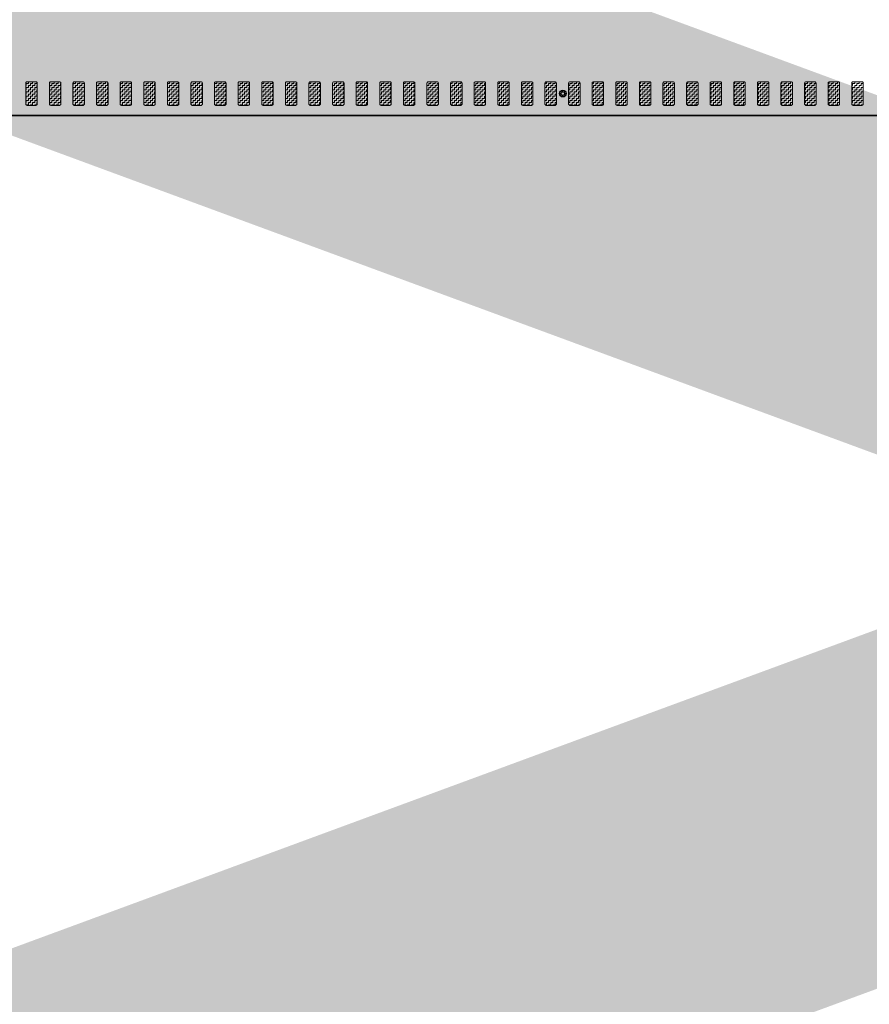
# Model space of a CAD drawing. Header units: metres. Extents: x -699 to 2316, y -1199 to 781.
# Tile 405 of 593: x 782 to 795, y -211 to -197. Entities that reach past the tile are written whole.
import ezdxf

# ---------------------------------------------------------------- set-up
doc = ezdxf.new("R2010")
doc.units = ezdxf.units.M
doc.linetypes.add('VW-3-3_STREEP', pattern=[6, 3, -3])
for name, color, linetype, lineweight in [('N-WA-IE-MEUBILAIR_WEGMEUBILAIR-S', 7, 'Continuous', 25), ('N-WA-VW-MARKERING_DYNAMISCH-G', 7, 'Continuous', 35), ('N-WE-VH-KANTVERHARDING-G', 210, 'Continuous', 35), ('N-WE-VW-MARKERING_LANGS_STREEP_33-G', 7, 'VW-3-3_STREEP', 13)]:
    doc.layers.add(name, color=color, linetype=linetype, lineweight=lineweight)
doc.layers.add('X-XX-AL-TEKENBLAD_VIEWPORT-G', color=7, linetype='Continuous', lineweight=18, plot=False)
pattern_1 = [(180, (0, 63.882073), (-0.03175, -0.03175), [0.03175, -0.03175]), (270, (-0.03175, 63.882073), (0.03175, -0.03175), [0.03175, -0.03175])]

# ---------------------------------------------------------------- blocks, each defined once
blk = doc.blocks.new('SIE-WEG_GLASBOLREFLECTOR-SO')
for p, q in [((-0.38, 0), (-0.2, 0)), ((-0.14, 0.14), (-0.26, 0.26)), ((0, 0.2), (0, 0.37)), ((0.14, 0.14), (0.27, 0.26)), ((0.2, 0), (0.37, 0)), ((-0.26, -0.27), (-0.14, -0.14)), ((0, -0.38), (0, -0.2)), ((0.27, -0.27), (0.14, -0.14))]:
    blk.add_line(p, q)
for radius in [0.375, 0.2]:
    blk.add_circle((0, 0), radius)
blk = doc.blocks.new('glasbol')
at = {"layer": 'N-WA-IE-MEUBILAIR_WEGMEUBILAIR-S'}
blk.add_blockref('SIE-WEG_GLASBOLREFLECTOR-SO', (0, 0), dxfattribs=at)

msp = doc.modelspace()

# ---------------------------------------------------------------- hatches: boundary and pattern name
at = {"layer": 'N-WA-VW-MARKERING_DYNAMISCH-G', "lineweight": 9}
h = msp.add_hatch(dxfattribs=at)
h.set_pattern_fill('ZIGZAG', color=8, scale=0.01, angle=180, style=0)
h.set_pattern_definition(pattern_1)
edge = h.paths.add_edge_path()
edge.add_line((782.3017, -197.6506), (782.4317, -197.6506))
edge.add_arc((782.4317, -197.6706), 0.02, 0, 90, ccw=False)
edge.add_line((782.4517, -197.6706), (782.4517, -197.9806))
edge.add_arc((782.4317, -197.9806), 0.02, 270, 360, ccw=False)
edge.add_line((782.4317, -198.0006), (782.3017, -198.0006))
edge.add_arc((782.3017, -197.9806), 0.02, 180, 270, ccw=False)
edge.add_line((782.2817, -197.9806), (782.2817, -197.6706))
edge.add_arc((782.3017, -197.6706), 0.02, 90, 180, ccw=False)
h = msp.add_hatch(dxfattribs=at)
h.set_pattern_fill('ZIGZAG', color=8, scale=0.01, angle=180, style=0)
h.set_pattern_definition(pattern_1)
edge = h.paths.add_edge_path()
edge.add_line((782.6517, -197.6506), (782.7817, -197.6506))
edge.add_arc((782.7817, -197.6706), 0.02, 0, 90, ccw=False)
edge.add_line((782.8017, -197.6706), (782.8017, -197.9806))
edge.add_arc((782.7817, -197.9806), 0.02, 270, 360, ccw=False)
edge.add_line((782.7817, -198.0006), (782.6517, -198.0006))
edge.add_arc((782.6517, -197.9806), 0.02, 180, 270, ccw=False)
edge.add_line((782.6317, -197.9806), (782.6317, -197.6706))
edge.add_arc((782.6517, -197.6706), 0.02, 90, 180, ccw=False)
h = msp.add_hatch(dxfattribs=at)
h.set_pattern_fill('ZIGZAG', color=8, scale=0.01, angle=180, style=0)
h.set_pattern_definition(pattern_1)
edge = h.paths.add_edge_path()
edge.add_line((783.0017, -197.6506), (783.1317, -197.6506))
edge.add_arc((783.1317, -197.6706), 0.02, 0, 90, ccw=False)
edge.add_line((783.1517, -197.6706), (783.1517, -197.9806))
edge.add_arc((783.1317, -197.9806), 0.02, 270, 360, ccw=False)
edge.add_line((783.1317, -198.0006), (783.0017, -198.0006))
edge.add_arc((783.0017, -197.9806), 0.02, 180, 270, ccw=False)
edge.add_line((782.9817, -197.9806), (782.9817, -197.6706))
edge.add_arc((783.0017, -197.6706), 0.02, 90, 180, ccw=False)
h = msp.add_hatch(dxfattribs=at)
h.set_pattern_fill('ZIGZAG', color=8, scale=0.01, angle=180, style=0)
h.set_pattern_definition(pattern_1)
edge = h.paths.add_edge_path()
edge.add_line((783.3517, -197.6506), (783.4817, -197.6506))
edge.add_arc((783.4817, -197.6706), 0.02, 0, 90, ccw=False)
edge.add_line((783.5017, -197.6706), (783.5017, -197.9806))
edge.add_arc((783.4817, -197.9806), 0.02, 270, 360, ccw=False)
edge.add_line((783.4817, -198.0006), (783.3517, -198.0006))
edge.add_arc((783.3517, -197.9806), 0.02, 180, 270, ccw=False)
edge.add_line((783.3317, -197.9806), (783.3317, -197.6706))
edge.add_arc((783.3517, -197.6706), 0.02, 90, 180, ccw=False)
h = msp.add_hatch(dxfattribs=at)
h.set_pattern_fill('ZIGZAG', color=8, scale=0.01, angle=180, style=0)
h.set_pattern_definition(pattern_1)
edge = h.paths.add_edge_path()
edge.add_line((783.7017, -197.6506), (783.8317, -197.6506))
edge.add_arc((783.8317, -197.6706), 0.02, 0, 90, ccw=False)
edge.add_line((783.8517, -197.6706), (783.8517, -197.9806))
edge.add_arc((783.8317, -197.9806), 0.02, 270, 360, ccw=False)
edge.add_line((783.8317, -198.0006), (783.7017, -198.0006))
edge.add_arc((783.7017, -197.9806), 0.02, 180, 270, ccw=False)
edge.add_line((783.6817, -197.9806), (783.6817, -197.6706))
edge.add_arc((783.7017, -197.6706), 0.02, 90, 180, ccw=False)
h = msp.add_hatch(dxfattribs=at)
h.set_pattern_fill('ZIGZAG', color=8, scale=0.01, angle=180, style=0)
h.set_pattern_definition(pattern_1)
edge = h.paths.add_edge_path()
edge.add_line((784.0517, -197.6506), (784.1817, -197.6506))
edge.add_arc((784.1817, -197.6706), 0.02, 0, 90, ccw=False)
edge.add_line((784.2017, -197.6706), (784.2017, -197.9806))
edge.add_arc((784.1817, -197.9806), 0.02, 270, 360, ccw=False)
edge.add_line((784.1817, -198.0006), (784.0517, -198.0006))
edge.add_arc((784.0517, -197.9806), 0.02, 180, 270, ccw=False)
edge.add_line((784.0317, -197.9806), (784.0317, -197.6706))
edge.add_arc((784.0517, -197.6706), 0.02, 90, 180, ccw=False)
h = msp.add_hatch(dxfattribs=at)
h.set_pattern_fill('ZIGZAG', color=8, scale=0.01, angle=180, style=0)
h.set_pattern_definition(pattern_1)
edge = h.paths.add_edge_path()
edge.add_line((784.4017, -197.6506), (784.5317, -197.6506))
edge.add_arc((784.5317, -197.6706), 0.02, 0, 90, ccw=False)
edge.add_line((784.5517, -197.6706), (784.5517, -197.9806))
edge.add_arc((784.5317, -197.9806), 0.02, 270, 360, ccw=False)
edge.add_line((784.5317, -198.0006), (784.4017, -198.0006))
edge.add_arc((784.4017, -197.9806), 0.02, 180, 270, ccw=False)
edge.add_line((784.3817, -197.9806), (784.3817, -197.6706))
edge.add_arc((784.4017, -197.6706), 0.02, 90, 180, ccw=False)
h = msp.add_hatch(dxfattribs=at)
h.set_pattern_fill('ZIGZAG', color=8, scale=0.01, angle=180, style=0)
h.set_pattern_definition(pattern_1)
edge = h.paths.add_edge_path()
edge.add_line((784.7517, -197.6506), (784.8817, -197.6506))
edge.add_arc((784.8817, -197.6706), 0.02, 0, 90, ccw=False)
edge.add_line((784.9017, -197.6706), (784.9017, -197.9806))
edge.add_arc((784.8817, -197.9806), 0.02, 270, 360, ccw=False)
edge.add_line((784.8817, -198.0006), (784.7517, -198.0006))
edge.add_arc((784.7517, -197.9806), 0.02, 180, 270, ccw=False)
edge.add_line((784.7317, -197.9806), (784.7317, -197.6706))
edge.add_arc((784.7517, -197.6706), 0.02, 90, 180, ccw=False)
h = msp.add_hatch(dxfattribs=at)
h.set_pattern_fill('ZIGZAG', color=8, scale=0.01, angle=180, style=0)
h.set_pattern_definition(pattern_1)
edge = h.paths.add_edge_path()
edge.add_line((785.1017, -197.6506), (785.2317, -197.6506))
edge.add_arc((785.2317, -197.6706), 0.02, 0, 90, ccw=False)
edge.add_line((785.2517, -197.6706), (785.2517, -197.9806))
edge.add_arc((785.2317, -197.9806), 0.02, 270, 360, ccw=False)
edge.add_line((785.2317, -198.0006), (785.1017, -198.0006))
edge.add_arc((785.1017, -197.9806), 0.02, 180, 270, ccw=False)
edge.add_line((785.0817, -197.9806), (785.0817, -197.6706))
edge.add_arc((785.1017, -197.6706), 0.02, 90, 180, ccw=False)
h = msp.add_hatch(dxfattribs=at)
h.set_pattern_fill('ZIGZAG', color=8, scale=0.01, angle=180, style=0)
h.set_pattern_definition(pattern_1)
edge = h.paths.add_edge_path()
edge.add_line((785.4517, -197.6506), (785.5817, -197.6506))
edge.add_arc((785.5817, -197.6706), 0.02, 0, 90, ccw=False)
edge.add_line((785.6017, -197.6706), (785.6017, -197.9806))
edge.add_arc((785.5817, -197.9806), 0.02, 270, 360, ccw=False)
edge.add_line((785.5817, -198.0006), (785.4517, -198.0006))
edge.add_arc((785.4517, -197.9806), 0.02, 180, 270, ccw=False)
edge.add_line((785.4317, -197.9806), (785.4317, -197.6706))
edge.add_arc((785.4517, -197.6706), 0.02, 90, 180, ccw=False)
h = msp.add_hatch(dxfattribs=at)
h.set_pattern_fill('ZIGZAG', color=8, scale=0.01, angle=180, style=0)
h.set_pattern_definition(pattern_1)
edge = h.paths.add_edge_path()
edge.add_line((785.8017, -197.6506), (785.9317, -197.6506))
edge.add_arc((785.9317, -197.6706), 0.02, 0, 90, ccw=False)
edge.add_line((785.9517, -197.6706), (785.9517, -197.9806))
edge.add_arc((785.9317, -197.9806), 0.02, 270, 360, ccw=False)
edge.add_line((785.9317, -198.0006), (785.8017, -198.0006))
edge.add_arc((785.8017, -197.9806), 0.02, 180, 270, ccw=False)
edge.add_line((785.7817, -197.9806), (785.7817, -197.6706))
edge.add_arc((785.8017, -197.6706), 0.02, 90, 180, ccw=False)
h = msp.add_hatch(dxfattribs=at)
h.set_pattern_fill('ZIGZAG', color=8, scale=0.01, angle=180, style=0)
h.set_pattern_definition(pattern_1)
edge = h.paths.add_edge_path()
edge.add_line((786.1517, -197.6506), (786.2817, -197.6506))
edge.add_arc((786.2817, -197.6706), 0.02, 0, 90, ccw=False)
edge.add_line((786.3017, -197.6706), (786.3017, -197.9806))
edge.add_arc((786.2817, -197.9806), 0.02, 270, 360, ccw=False)
edge.add_line((786.2817, -198.0006), (786.1517, -198.0006))
edge.add_arc((786.1517, -197.9806), 0.02, 180, 270, ccw=False)
edge.add_line((786.1317, -197.9806), (786.1317, -197.6706))
edge.add_arc((786.1517, -197.6706), 0.02, 90, 180, ccw=False)
h = msp.add_hatch(dxfattribs=at)
h.set_pattern_fill('ZIGZAG', color=8, scale=0.01, angle=180, style=0)
h.set_pattern_definition(pattern_1)
edge = h.paths.add_edge_path()
edge.add_line((786.5017, -197.6506), (786.6317, -197.6506))
edge.add_arc((786.6317, -197.6706), 0.02, 0, 90, ccw=False)
edge.add_line((786.6517, -197.6706), (786.6517, -197.9806))
edge.add_arc((786.6317, -197.9806), 0.02, 270, 360, ccw=False)
edge.add_line((786.6317, -198.0006), (786.5017, -198.0006))
edge.add_arc((786.5017, -197.9806), 0.02, 180, 270, ccw=False)
edge.add_line((786.4817, -197.9806), (786.4817, -197.6706))
edge.add_arc((786.5017, -197.6706), 0.02, 90, 180, ccw=False)
h = msp.add_hatch(dxfattribs=at)
h.set_pattern_fill('ZIGZAG', color=8, scale=0.01, angle=180, style=0)
h.set_pattern_definition(pattern_1)
edge = h.paths.add_edge_path()
edge.add_line((786.8517, -197.6506), (786.9817, -197.6506))
edge.add_arc((786.9817, -197.6706), 0.02, 0, 90, ccw=False)
edge.add_line((787.0017, -197.6706), (787.0017, -197.9806))
edge.add_arc((786.9817, -197.9806), 0.02, 270, 360, ccw=False)
edge.add_line((786.9817, -198.0006), (786.8517, -198.0006))
edge.add_arc((786.8517, -197.9806), 0.02, 180, 270, ccw=False)
edge.add_line((786.8317, -197.9806), (786.8317, -197.6706))
edge.add_arc((786.8517, -197.6706), 0.02, 90, 180, ccw=False)
h = msp.add_hatch(dxfattribs=at)
h.set_pattern_fill('ZIGZAG', color=8, scale=0.01, angle=180, style=0)
h.set_pattern_definition(pattern_1)
edge = h.paths.add_edge_path()
edge.add_line((787.2017, -197.6506), (787.3317, -197.6506))
edge.add_arc((787.3317, -197.6706), 0.02, 0, 90, ccw=False)
edge.add_line((787.3517, -197.6706), (787.3517, -197.9806))
edge.add_arc((787.3317, -197.9806), 0.02, 270, 360, ccw=False)
edge.add_line((787.3317, -198.0006), (787.2017, -198.0006))
edge.add_arc((787.2017, -197.9806), 0.02, 180, 270, ccw=False)
edge.add_line((787.1817, -197.9806), (787.1817, -197.6706))
edge.add_arc((787.2017, -197.6706), 0.02, 90, 180, ccw=False)
h = msp.add_hatch(dxfattribs=at)
h.set_pattern_fill('ZIGZAG', color=8, scale=0.01, angle=180, style=0)
h.set_pattern_definition(pattern_1)
edge = h.paths.add_edge_path()
edge.add_line((787.5517, -197.6506), (787.6817, -197.6506))
edge.add_arc((787.6817, -197.6706), 0.02, 0, 90, ccw=False)
edge.add_line((787.7017, -197.6706), (787.7017, -197.9806))
edge.add_arc((787.6817, -197.9806), 0.02, 270, 360, ccw=False)
edge.add_line((787.6817, -198.0006), (787.5517, -198.0006))
edge.add_arc((787.5517, -197.9806), 0.02, 180, 270, ccw=False)
edge.add_line((787.5317, -197.9806), (787.5317, -197.6706))
edge.add_arc((787.5517, -197.6706), 0.02, 90, 180, ccw=False)
h = msp.add_hatch(dxfattribs=at)
h.set_pattern_fill('ZIGZAG', color=8, scale=0.01, angle=180, style=0)
h.set_pattern_definition(pattern_1)
edge = h.paths.add_edge_path()
edge.add_line((787.9017, -197.6506), (788.0317, -197.6506))
edge.add_arc((788.0317, -197.6706), 0.02, 0, 90, ccw=False)
edge.add_line((788.0517, -197.6706), (788.0517, -197.9806))
edge.add_arc((788.0317, -197.9806), 0.02, 270, 360, ccw=False)
edge.add_line((788.0317, -198.0006), (787.9017, -198.0006))
edge.add_arc((787.9017, -197.9806), 0.02, 180, 270, ccw=False)
edge.add_line((787.8817, -197.9806), (787.8817, -197.6706))
edge.add_arc((787.9017, -197.6706), 0.02, 90, 180, ccw=False)
h = msp.add_hatch(dxfattribs=at)
h.set_pattern_fill('ZIGZAG', color=8, scale=0.01, angle=180, style=0)
h.set_pattern_definition(pattern_1)
edge = h.paths.add_edge_path()
edge.add_line((788.2517, -197.6506), (788.3817, -197.6506))
edge.add_arc((788.3817, -197.6706), 0.02, 0, 90, ccw=False)
edge.add_line((788.4017, -197.6706), (788.4017, -197.9806))
edge.add_arc((788.3817, -197.9806), 0.02, 270, 360, ccw=False)
edge.add_line((788.3817, -198.0006), (788.2517, -198.0006))
edge.add_arc((788.2517, -197.9806), 0.02, 180, 270, ccw=False)
edge.add_line((788.2317, -197.9806), (788.2317, -197.6706))
edge.add_arc((788.2517, -197.6706), 0.02, 90, 180, ccw=False)
h = msp.add_hatch(dxfattribs=at)
h.set_pattern_fill('ZIGZAG', color=8, scale=0.01, angle=180, style=0)
h.set_pattern_definition(pattern_1)
edge = h.paths.add_edge_path()
edge.add_line((788.6017, -197.6506), (788.7317, -197.6506))
edge.add_arc((788.7317, -197.6706), 0.02, 0, 90, ccw=False)
edge.add_line((788.7517, -197.6706), (788.7517, -197.9806))
edge.add_arc((788.7317, -197.9806), 0.02, 270, 360, ccw=False)
edge.add_line((788.7317, -198.0006), (788.6017, -198.0006))
edge.add_arc((788.6017, -197.9806), 0.02, 180, 270, ccw=False)
edge.add_line((788.5817, -197.9806), (788.5817, -197.6706))
edge.add_arc((788.6017, -197.6706), 0.02, 90, 180, ccw=False)
h = msp.add_hatch(dxfattribs=at)
h.set_pattern_fill('ZIGZAG', color=8, scale=0.01, angle=180, style=0)
h.set_pattern_definition(pattern_1)
edge = h.paths.add_edge_path()
edge.add_line((788.9517, -197.6506), (789.0817, -197.6506))
edge.add_arc((789.0817, -197.6706), 0.02, 0, 90, ccw=False)
edge.add_line((789.1017, -197.6706), (789.1017, -197.9806))
edge.add_arc((789.0817, -197.9806), 0.02, 270, 360, ccw=False)
edge.add_line((789.0817, -198.0006), (788.9517, -198.0006))
edge.add_arc((788.9517, -197.9806), 0.02, 180, 270, ccw=False)
edge.add_line((788.9317, -197.9806), (788.9317, -197.6706))
edge.add_arc((788.9517, -197.6706), 0.02, 90, 180, ccw=False)
h = msp.add_hatch(dxfattribs=at)
h.set_pattern_fill('ZIGZAG', color=8, scale=0.01, angle=180, style=0)
h.set_pattern_definition(pattern_1)
edge = h.paths.add_edge_path()
edge.add_line((789.3017, -197.6506), (789.4317, -197.6506))
edge.add_arc((789.4317, -197.6706), 0.02, 0, 90, ccw=False)
edge.add_line((789.4517, -197.6706), (789.4517, -197.9806))
edge.add_arc((789.4317, -197.9806), 0.02, 270, 360, ccw=False)
edge.add_line((789.4317, -198.0006), (789.3017, -198.0006))
edge.add_arc((789.3017, -197.9806), 0.02, 180, 270, ccw=False)
edge.add_line((789.2817, -197.9806), (789.2817, -197.6706))
edge.add_arc((789.3017, -197.6706), 0.02, 90, 180, ccw=False)
h = msp.add_hatch(dxfattribs=at)
h.set_pattern_fill('ZIGZAG', color=8, scale=0.01, angle=180, style=0)
h.set_pattern_definition(pattern_1)
edge = h.paths.add_edge_path()
edge.add_line((789.6517, -197.6506), (789.7817, -197.6506))
edge.add_arc((789.7817, -197.6706), 0.02, 0, 90, ccw=False)
edge.add_line((789.8017, -197.6706), (789.8017, -197.9806))
edge.add_arc((789.7817, -197.9806), 0.02, 270, 360, ccw=False)
edge.add_line((789.7817, -198.0006), (789.6517, -198.0006))
edge.add_arc((789.6517, -197.9806), 0.02, 180, 270, ccw=False)
edge.add_line((789.6317, -197.9806), (789.6317, -197.6706))
edge.add_arc((789.6517, -197.6706), 0.02, 90, 180, ccw=False)
h = msp.add_hatch(dxfattribs=at)
h.set_pattern_fill('ZIGZAG', color=8, scale=0.01, angle=180, style=0)
h.set_pattern_definition(pattern_1)
edge = h.paths.add_edge_path()
edge.add_line((790.0017, -197.6506), (790.1317, -197.6506))
edge.add_arc((790.1317, -197.6706), 0.02, 0, 90, ccw=False)
edge.add_line((790.1517, -197.6706), (790.1517, -197.9806))
edge.add_arc((790.1317, -197.9806), 0.02, 270, 360, ccw=False)
edge.add_line((790.1317, -198.0006), (790.0017, -198.0006))
edge.add_arc((790.0017, -197.9806), 0.02, 180, 270, ccw=False)
edge.add_line((789.9817, -197.9806), (789.9817, -197.6706))
edge.add_arc((790.0017, -197.6706), 0.02, 90, 180, ccw=False)
h = msp.add_hatch(dxfattribs=at)
h.set_pattern_fill('ZIGZAG', color=8, scale=0.01, angle=180, style=0)
h.set_pattern_definition(pattern_1)
edge = h.paths.add_edge_path()
edge.add_line((790.3517, -197.6506), (790.4817, -197.6506))
edge.add_arc((790.4817, -197.6706), 0.02, 0, 90, ccw=False)
edge.add_line((790.5017, -197.6706), (790.5017, -197.9806))
edge.add_arc((790.4817, -197.9806), 0.02, 270, 360, ccw=False)
edge.add_line((790.4817, -198.0006), (790.3517, -198.0006))
edge.add_arc((790.3517, -197.9806), 0.02, 180, 270, ccw=False)
edge.add_line((790.3317, -197.9806), (790.3317, -197.6706))
edge.add_arc((790.3517, -197.6706), 0.02, 90, 180, ccw=False)
h = msp.add_hatch(dxfattribs=at)
h.set_pattern_fill('ZIGZAG', color=8, scale=0.01, angle=180, style=0)
h.set_pattern_definition(pattern_1)
edge = h.paths.add_edge_path()
edge.add_line((790.7017, -197.6506), (790.8317, -197.6506))
edge.add_arc((790.8317, -197.6706), 0.02, 0, 90, ccw=False)
edge.add_line((790.8517, -197.6706), (790.8517, -197.9806))
edge.add_arc((790.8317, -197.9806), 0.02, 270, 360, ccw=False)
edge.add_line((790.8317, -198.0006), (790.7017, -198.0006))
edge.add_arc((790.7017, -197.9806), 0.02, 180, 270, ccw=False)
edge.add_line((790.6817, -197.9806), (790.6817, -197.6706))
edge.add_arc((790.7017, -197.6706), 0.02, 90, 180, ccw=False)
h = msp.add_hatch(dxfattribs=at)
h.set_pattern_fill('ZIGZAG', color=8, scale=0.01, angle=180, style=0)
h.set_pattern_definition(pattern_1)
edge = h.paths.add_edge_path()
edge.add_line((791.0517, -197.6506), (791.1817, -197.6506))
edge.add_arc((791.1817, -197.6706), 0.02, 0, 90, ccw=False)
edge.add_line((791.2017, -197.6706), (791.2017, -197.9806))
edge.add_arc((791.1817, -197.9806), 0.02, 270, 360, ccw=False)
edge.add_line((791.1817, -198.0006), (791.0517, -198.0006))
edge.add_arc((791.0517, -197.9806), 0.02, 180, 270, ccw=False)
edge.add_line((791.0317, -197.9806), (791.0317, -197.6706))
edge.add_arc((791.0517, -197.6706), 0.02, 90, 180, ccw=False)
h = msp.add_hatch(dxfattribs=at)
h.set_pattern_fill('ZIGZAG', color=8, scale=0.01, angle=180, style=0)
h.set_pattern_definition(pattern_1)
edge = h.paths.add_edge_path()
edge.add_line((791.4017, -197.6506), (791.5317, -197.6506))
edge.add_arc((791.5317, -197.6706), 0.02, 0, 90, ccw=False)
edge.add_line((791.5517, -197.6706), (791.5517, -197.9806))
edge.add_arc((791.5317, -197.9806), 0.02, 270, 360, ccw=False)
edge.add_line((791.5317, -198.0006), (791.4017, -198.0006))
edge.add_arc((791.4017, -197.9806), 0.02, 180, 270, ccw=False)
edge.add_line((791.3817, -197.9806), (791.3817, -197.6706))
edge.add_arc((791.4017, -197.6706), 0.02, 90, 180, ccw=False)
h = msp.add_hatch(dxfattribs=at)
h.set_pattern_fill('ZIGZAG', color=8, scale=0.01, angle=180, style=0)
h.set_pattern_definition(pattern_1)
edge = h.paths.add_edge_path()
edge.add_line((791.7517, -197.6506), (791.8817, -197.6506))
edge.add_arc((791.8817, -197.6706), 0.02, 0, 90, ccw=False)
edge.add_line((791.9017, -197.6706), (791.9017, -197.9806))
edge.add_arc((791.8817, -197.9806), 0.02, 270, 360, ccw=False)
edge.add_line((791.8817, -198.0006), (791.7517, -198.0006))
edge.add_arc((791.7517, -197.9806), 0.02, 180, 270, ccw=False)
edge.add_line((791.7317, -197.9806), (791.7317, -197.6706))
edge.add_arc((791.7517, -197.6706), 0.02, 90, 180, ccw=False)
h = msp.add_hatch(dxfattribs=at)
h.set_pattern_fill('ZIGZAG', color=8, scale=0.01, angle=180, style=0)
h.set_pattern_definition(pattern_1)
edge = h.paths.add_edge_path()
edge.add_line((792.1017, -197.6506), (792.2317, -197.6506))
edge.add_arc((792.2317, -197.6706), 0.02, 0, 90, ccw=False)
edge.add_line((792.2517, -197.6706), (792.2517, -197.9806))
edge.add_arc((792.2317, -197.9806), 0.02, 270, 360, ccw=False)
edge.add_line((792.2317, -198.0006), (792.1017, -198.0006))
edge.add_arc((792.1017, -197.9806), 0.02, 180, 270, ccw=False)
edge.add_line((792.0817, -197.9806), (792.0817, -197.6706))
edge.add_arc((792.1017, -197.6706), 0.02, 90, 180, ccw=False)
h = msp.add_hatch(dxfattribs=at)
h.set_pattern_fill('ZIGZAG', color=8, scale=0.01, angle=180, style=0)
h.set_pattern_definition(pattern_1)
edge = h.paths.add_edge_path()
edge.add_line((792.4517, -197.6506), (792.5817, -197.6506))
edge.add_arc((792.5817, -197.6706), 0.02, 0, 90, ccw=False)
edge.add_line((792.6017, -197.6706), (792.6017, -197.9806))
edge.add_arc((792.5817, -197.9806), 0.02, 270, 360, ccw=False)
edge.add_line((792.5817, -198.0006), (792.4517, -198.0006))
edge.add_arc((792.4517, -197.9806), 0.02, 180, 270, ccw=False)
edge.add_line((792.4317, -197.9806), (792.4317, -197.6706))
edge.add_arc((792.4517, -197.6706), 0.02, 90, 180, ccw=False)
h = msp.add_hatch(dxfattribs=at)
h.set_pattern_fill('ZIGZAG', color=8, scale=0.01, angle=180, style=0)
h.set_pattern_definition(pattern_1)
edge = h.paths.add_edge_path()
edge.add_line((792.8017, -197.6506), (792.9317, -197.6506))
edge.add_arc((792.9317, -197.6706), 0.02, 0, 90, ccw=False)
edge.add_line((792.9517, -197.6706), (792.9517, -197.9806))
edge.add_arc((792.9317, -197.9806), 0.02, 270, 360, ccw=False)
edge.add_line((792.9317, -198.0006), (792.8017, -198.0006))
edge.add_arc((792.8017, -197.9806), 0.02, 180, 270, ccw=False)
edge.add_line((792.7817, -197.9806), (792.7817, -197.6706))
edge.add_arc((792.8017, -197.6706), 0.02, 90, 180, ccw=False)
h = msp.add_hatch(dxfattribs=at)
h.set_pattern_fill('ZIGZAG', color=8, scale=0.01, angle=180, style=0)
h.set_pattern_definition(pattern_1)
edge = h.paths.add_edge_path()
edge.add_line((793.1517, -197.6506), (793.2817, -197.6506))
edge.add_arc((793.2817, -197.6706), 0.02, 0, 90, ccw=False)
edge.add_line((793.3017, -197.6706), (793.3017, -197.9806))
edge.add_arc((793.2817, -197.9806), 0.02, 270, 360, ccw=False)
edge.add_line((793.2817, -198.0006), (793.1517, -198.0006))
edge.add_arc((793.1517, -197.9806), 0.02, 180, 270, ccw=False)
edge.add_line((793.1317, -197.9806), (793.1317, -197.6706))
edge.add_arc((793.1517, -197.6706), 0.02, 90, 180, ccw=False)
h = msp.add_hatch(dxfattribs=at)
h.set_pattern_fill('ZIGZAG', color=8, scale=0.01, angle=180, style=0)
h.set_pattern_definition(pattern_1)
edge = h.paths.add_edge_path()
edge.add_line((793.5017, -197.6506), (793.6317, -197.6506))
edge.add_arc((793.6317, -197.6706), 0.02, 0, 90, ccw=False)
edge.add_line((793.6517, -197.6706), (793.6517, -197.9806))
edge.add_arc((793.6317, -197.9806), 0.02, 270, 360, ccw=False)
edge.add_line((793.6317, -198.0006), (793.5017, -198.0006))
edge.add_arc((793.5017, -197.9806), 0.02, 180, 270, ccw=False)
edge.add_line((793.4817, -197.9806), (793.4817, -197.6706))
edge.add_arc((793.5017, -197.6706), 0.02, 90, 180, ccw=False)
h = msp.add_hatch(dxfattribs=at)
h.set_pattern_fill('ZIGZAG', color=8, scale=0.01, angle=180, style=0)
h.set_pattern_definition(pattern_1)
edge = h.paths.add_edge_path()
edge.add_line((793.8517, -197.6506), (793.9817, -197.6506))
edge.add_arc((793.9817, -197.6706), 0.02, 0, 90, ccw=False)
edge.add_line((794.0017, -197.6706), (794.0017, -197.9806))
edge.add_arc((793.9817, -197.9806), 0.02, 270, 360, ccw=False)
edge.add_line((793.9817, -198.0006), (793.8517, -198.0006))
edge.add_arc((793.8517, -197.9806), 0.02, 180, 270, ccw=False)
edge.add_line((793.8317, -197.9806), (793.8317, -197.6706))
edge.add_arc((793.8517, -197.6706), 0.02, 90, 180, ccw=False)
h = msp.add_hatch(dxfattribs=at)
h.set_pattern_fill('ZIGZAG', color=8, scale=0.01, angle=180, style=0)
h.set_pattern_definition(pattern_1)
edge = h.paths.add_edge_path()
edge.add_line((794.2017, -197.6506), (794.3317, -197.6506))
edge.add_arc((794.3317, -197.6706), 0.02, 0, 90, ccw=False)
edge.add_line((794.3517, -197.6706), (794.3517, -197.9806))
edge.add_arc((794.3317, -197.9806), 0.02, 270, 360, ccw=False)
edge.add_line((794.3317, -198.0006), (794.2017, -198.0006))
edge.add_arc((794.2017, -197.9806), 0.02, 180, 270, ccw=False)
edge.add_line((794.1817, -197.9806), (794.1817, -197.6706))
edge.add_arc((794.2017, -197.6706), 0.02, 90, 180, ccw=False)
h = msp.add_hatch(dxfattribs=at)
h.set_pattern_fill('ZIGZAG', color=8, scale=0.01, angle=180, style=0)
h.set_pattern_definition(pattern_1)
edge = h.paths.add_edge_path()
edge.add_line((794.5517, -197.6506), (794.6817, -197.6506))
edge.add_arc((794.6817, -197.6706), 0.02, 0, 90, ccw=False)
edge.add_line((794.7017, -197.6706), (794.7017, -197.9806))
edge.add_arc((794.6817, -197.9806), 0.02, 270, 360, ccw=False)
edge.add_line((794.6817, -198.0006), (794.5517, -198.0006))
edge.add_arc((794.5517, -197.9806), 0.02, 180, 270, ccw=False)
edge.add_line((794.5317, -197.9806), (794.5317, -197.6706))
edge.add_arc((794.5517, -197.6706), 0.02, 90, 180, ccw=False)

# ---------------------------------------------------------------- linework, layer by layer
at = {"layer": 'N-WA-VW-MARKERING_DYNAMISCH-G', "color": 8, "lineweight": 9}
for points in [[(782.3017, -197.6506), (782.4317, -197.6506, -0.4142136), (782.4517, -197.6706), (782.4517, -197.9806, -0.4142136), (782.4317, -198.0006), (782.3017, -198.0006, -0.4142136), (782.2817, -197.9806), (782.2817, -197.6706, -0.4142136)], [(782.6517, -197.6506), (782.7817, -197.6506, -0.4142136), (782.8017, -197.6706), (782.8017, -197.9806, -0.4142136), (782.7817, -198.0006), (782.6517, -198.0006, -0.4142136), (782.6317, -197.9806), (782.6317, -197.6706, -0.4142136)], [(783.0017, -197.6506), (783.1317, -197.6506, -0.4142136), (783.1517, -197.6706), (783.1517, -197.9806, -0.4142136), (783.1317, -198.0006), (783.0017, -198.0006, -0.4142136), (782.9817, -197.9806), (782.9817, -197.6706, -0.4142136)], [(783.3517, -197.6506), (783.4817, -197.6506, -0.4142136), (783.5017, -197.6706), (783.5017, -197.9806, -0.4142136), (783.4817, -198.0006), (783.3517, -198.0006, -0.4142136), (783.3317, -197.9806), (783.3317, -197.6706, -0.4142136)], [(783.7017, -197.6506), (783.8317, -197.6506, -0.4142136), (783.8517, -197.6706), (783.8517, -197.9806, -0.4142136), (783.8317, -198.0006), (783.7017, -198.0006, -0.4142136), (783.6817, -197.9806), (783.6817, -197.6706, -0.4142136)], [(784.0517, -197.6506), (784.1817, -197.6506, -0.4142136), (784.2017, -197.6706), (784.2017, -197.9806, -0.4142136), (784.1817, -198.0006), (784.0517, -198.0006, -0.4142136), (784.0317, -197.9806), (784.0317, -197.6706, -0.4142136)], [(784.4017, -197.6506), (784.5317, -197.6506, -0.4142136), (784.5517, -197.6706), (784.5517, -197.9806, -0.4142136), (784.5317, -198.0006), (784.4017, -198.0006, -0.4142136), (784.3817, -197.9806), (784.3817, -197.6706, -0.4142136)], [(784.7517, -197.6506), (784.8817, -197.6506, -0.4142136), (784.9017, -197.6706), (784.9017, -197.9806, -0.4142136), (784.8817, -198.0006), (784.7517, -198.0006, -0.4142136), (784.7317, -197.9806), (784.7317, -197.6706, -0.4142136)], [(785.1017, -197.6506), (785.2317, -197.6506, -0.4142136), (785.2517, -197.6706), (785.2517, -197.9806, -0.4142136), (785.2317, -198.0006), (785.1017, -198.0006, -0.4142136), (785.0817, -197.9806), (785.0817, -197.6706, -0.4142136)], [(785.4517, -197.6506), (785.5817, -197.6506, -0.4142136), (785.6017, -197.6706), (785.6017, -197.9806, -0.4142136), (785.5817, -198.0006), (785.4517, -198.0006, -0.4142136), (785.4317, -197.9806), (785.4317, -197.6706, -0.4142136)], [(785.8017, -197.6506), (785.9317, -197.6506, -0.4142136), (785.9517, -197.6706), (785.9517, -197.9806, -0.4142136), (785.9317, -198.0006), (785.8017, -198.0006, -0.4142136), (785.7817, -197.9806), (785.7817, -197.6706, -0.4142136)], [(786.1517, -197.6506), (786.2817, -197.6506, -0.4142136), (786.3017, -197.6706), (786.3017, -197.9806, -0.4142136), (786.2817, -198.0006), (786.1517, -198.0006, -0.4142136), (786.1317, -197.9806), (786.1317, -197.6706, -0.4142136)], [(786.5017, -197.6506), (786.6317, -197.6506, -0.4142136), (786.6517, -197.6706), (786.6517, -197.9806, -0.4142136), (786.6317, -198.0006), (786.5017, -198.0006, -0.4142136), (786.4817, -197.9806), (786.4817, -197.6706, -0.4142136)], [(786.8517, -197.6506), (786.9817, -197.6506, -0.4142136), (787.0017, -197.6706), (787.0017, -197.9806, -0.4142136), (786.9817, -198.0006), (786.8517, -198.0006, -0.4142136), (786.8317, -197.9806), (786.8317, -197.6706, -0.4142136)], [(787.2017, -197.6506), (787.3317, -197.6506, -0.4142136), (787.3517, -197.6706), (787.3517, -197.9806, -0.4142136), (787.3317, -198.0006), (787.2017, -198.0006, -0.4142136), (787.1817, -197.9806), (787.1817, -197.6706, -0.4142136)], [(787.5517, -197.6506), (787.6817, -197.6506, -0.4142136), (787.7017, -197.6706), (787.7017, -197.9806, -0.4142136), (787.6817, -198.0006), (787.5517, -198.0006, -0.4142136), (787.5317, -197.9806), (787.5317, -197.6706, -0.4142136)], [(787.9017, -197.6506), (788.0317, -197.6506, -0.4142136), (788.0517, -197.6706), (788.0517, -197.9806, -0.4142136), (788.0317, -198.0006), (787.9017, -198.0006, -0.4142136), (787.8817, -197.9806), (787.8817, -197.6706, -0.4142136)], [(788.2517, -197.6506), (788.3817, -197.6506, -0.4142136), (788.4017, -197.6706), (788.4017, -197.9806, -0.4142136), (788.3817, -198.0006), (788.2517, -198.0006, -0.4142136), (788.2317, -197.9806), (788.2317, -197.6706, -0.4142136)], [(788.6017, -197.6506), (788.7317, -197.6506, -0.4142136), (788.7517, -197.6706), (788.7517, -197.9806, -0.4142136), (788.7317, -198.0006), (788.6017, -198.0006, -0.4142136), (788.5817, -197.9806), (788.5817, -197.6706, -0.4142136)], [(788.9517, -197.6506), (789.0817, -197.6506, -0.4142136), (789.1017, -197.6706), (789.1017, -197.9806, -0.4142136), (789.0817, -198.0006), (788.9517, -198.0006, -0.4142136), (788.9317, -197.9806), (788.9317, -197.6706, -0.4142136)], [(789.3017, -197.6506), (789.4317, -197.6506, -0.4142136), (789.4517, -197.6706), (789.4517, -197.9806, -0.4142136), (789.4317, -198.0006), (789.3017, -198.0006, -0.4142136), (789.2817, -197.9806), (789.2817, -197.6706, -0.4142136)], [(789.6517, -197.6506), (789.7817, -197.6506, -0.4142136), (789.8017, -197.6706), (789.8017, -197.9806, -0.4142136), (789.7817, -198.0006), (789.6517, -198.0006, -0.4142136), (789.6317, -197.9806), (789.6317, -197.6706, -0.4142136)], [(790.0017, -197.6506), (790.1317, -197.6506, -0.4142136), (790.1517, -197.6706), (790.1517, -197.9806, -0.4142136), (790.1317, -198.0006), (790.0017, -198.0006, -0.4142136), (789.9817, -197.9806), (789.9817, -197.6706, -0.4142136)], [(790.3517, -197.6506), (790.4817, -197.6506, -0.4142136), (790.5017, -197.6706), (790.5017, -197.9806, -0.4142136), (790.4817, -198.0006), (790.3517, -198.0006, -0.4142136), (790.3317, -197.9806), (790.3317, -197.6706, -0.4142136)], [(790.7017, -197.6506), (790.8317, -197.6506, -0.4142136), (790.8517, -197.6706), (790.8517, -197.9806, -0.4142136), (790.8317, -198.0006), (790.7017, -198.0006, -0.4142136), (790.6817, -197.9806), (790.6817, -197.6706, -0.4142136)], [(791.0517, -197.6506), (791.1817, -197.6506, -0.4142136), (791.2017, -197.6706), (791.2017, -197.9806, -0.4142136), (791.1817, -198.0006), (791.0517, -198.0006, -0.4142136), (791.0317, -197.9806), (791.0317, -197.6706, -0.4142136)], [(791.4017, -197.6506), (791.5317, -197.6506, -0.4142136), (791.5517, -197.6706), (791.5517, -197.9806, -0.4142136), (791.5317, -198.0006), (791.4017, -198.0006, -0.4142136), (791.3817, -197.9806), (791.3817, -197.6706, -0.4142136)], [(791.7517, -197.6506), (791.8817, -197.6506, -0.4142136), (791.9017, -197.6706), (791.9017, -197.9806, -0.4142136), (791.8817, -198.0006), (791.7517, -198.0006, -0.4142136), (791.7317, -197.9806), (791.7317, -197.6706, -0.4142136)], [(792.1017, -197.6506), (792.2317, -197.6506, -0.4142136), (792.2517, -197.6706), (792.2517, -197.9806, -0.4142136), (792.2317, -198.0006), (792.1017, -198.0006, -0.4142136), (792.0817, -197.9806), (792.0817, -197.6706, -0.4142136)], [(792.4517, -197.6506), (792.5817, -197.6506, -0.4142136), (792.6017, -197.6706), (792.6017, -197.9806, -0.4142136), (792.5817, -198.0006), (792.4517, -198.0006, -0.4142136), (792.4317, -197.9806), (792.4317, -197.6706, -0.4142136)], [(792.8017, -197.6506), (792.9317, -197.6506, -0.4142136), (792.9517, -197.6706), (792.9517, -197.9806, -0.4142136), (792.9317, -198.0006), (792.8017, -198.0006, -0.4142136), (792.7817, -197.9806), (792.7817, -197.6706, -0.4142136)], [(793.1517, -197.6506), (793.2817, -197.6506, -0.4142136), (793.3017, -197.6706), (793.3017, -197.9806, -0.4142136), (793.2817, -198.0006), (793.1517, -198.0006, -0.4142136), (793.1317, -197.9806), (793.1317, -197.6706, -0.4142136)], [(793.5017, -197.6506), (793.6317, -197.6506, -0.4142136), (793.6517, -197.6706), (793.6517, -197.9806, -0.4142136), (793.6317, -198.0006), (793.5017, -198.0006, -0.4142136), (793.4817, -197.9806), (793.4817, -197.6706, -0.4142136)], [(793.8517, -197.6506), (793.9817, -197.6506, -0.4142136), (794.0017, -197.6706), (794.0017, -197.9806, -0.4142136), (793.9817, -198.0006), (793.8517, -198.0006, -0.4142136), (793.8317, -197.9806), (793.8317, -197.6706, -0.4142136)], [(794.2017, -197.6506), (794.3317, -197.6506, -0.4142136), (794.3517, -197.6706), (794.3517, -197.9806, -0.4142136), (794.3317, -198.0006), (794.2017, -198.0006, -0.4142136), (794.1817, -197.9806), (794.1817, -197.6706, -0.4142136)], [(794.5517, -197.6506), (794.6817, -197.6506, -0.4142136), (794.7017, -197.6706), (794.7017, -197.9806, -0.4142136), (794.6817, -198.0006), (794.5517, -198.0006, -0.4142136), (794.5317, -197.9806), (794.5317, -197.6706, -0.4142136)]]:
    msp.add_lwpolyline(points, format="xyb", close=True, dxfattribs=at)
at = {"layer": 'N-WE-VH-KANTVERHARDING-G'}
msp.add_line((758.069, -198.1506), (853.2321, -198.1506), dxfattribs=at)
at = {"layer": 'N-WE-VW-MARKERING_LANGS_STREEP_33-G', "color": 253, "linetype": 'Continuous'}
for points in [[(783.8116, -197.6006), (786.8116, -197.6006), (783.8116, -197.4506), (786.8116, -197.4506)], [(789.8116, -197.6006), (792.8116, -197.6006), (789.8116, -197.4506), (792.8116, -197.4506)]]:
    msp.add_solid(points, dxfattribs=at)
at = {"layer": 'X-XX-AL-TEKENBLAD_VIEWPORT-G', "color": 3, "const_width": 5}
for points in [[(758.069, -222.0135), (853.2321, -186.9347)], [(853.2321, -222.0135), (758.069, -186.9347)]]:
    msp.add_lwpolyline(points, dxfattribs=at)

# ---------------------------------------------------------------- block references
at = {"layer": 'N-WA-IE-MEUBILAIR_WEGMEUBILAIR-S', "xscale": 0.1333332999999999, "yscale": 0.1333332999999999, "zscale": 0.1333332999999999, "rotation": 0.1723155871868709}
msp.add_blockref('glasbol', (790.247, -197.8256), dxfattribs=at)

doc.saveas('drawing.dxf')
